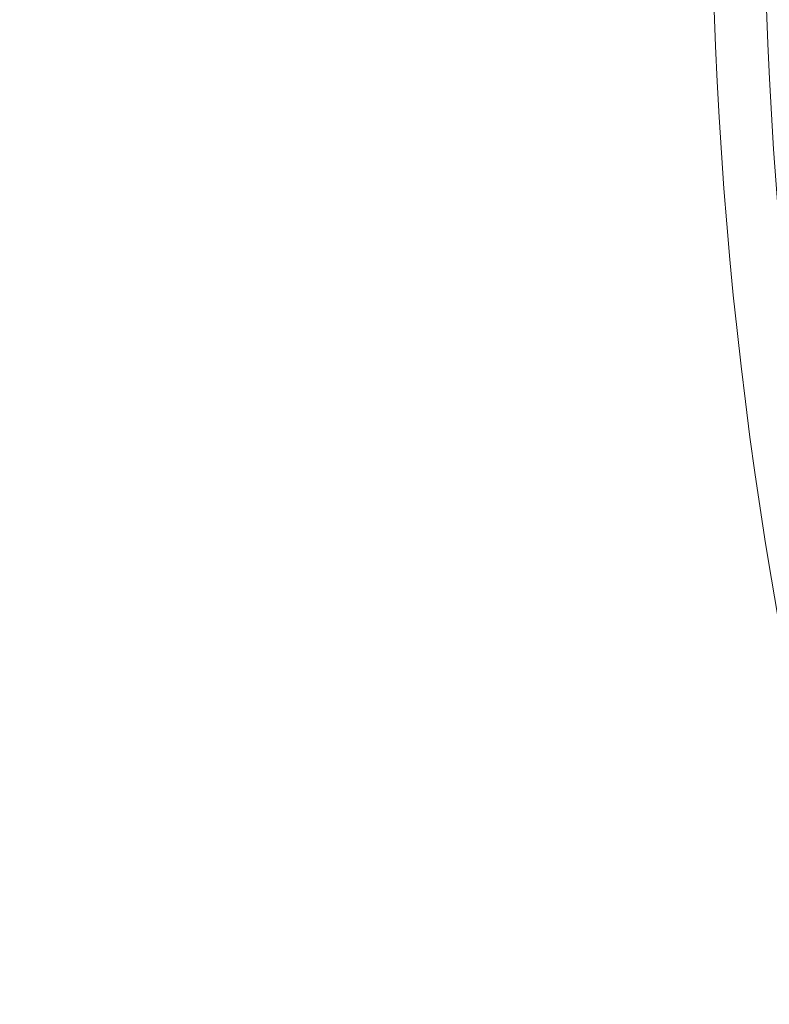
# Model space of a CAD drawing. Header units: inches. Extents: x 0 to 77643, y -44170 to 0.
# Tile 459 of 546: x 76275.85 to 76278.71, y -39524.99 to -39521.23. Entities that reach past the tile are written whole.
import ezdxf

# ---------------------------------------------------------------- set-up
doc = ezdxf.new("R2010")
doc.units = ezdxf.units.IN
doc.header["$MEASUREMENT"] = 0
doc.layers.get('0').update_dxf_attribs({"lineweight": 0})
doc.layers.get('Defpoints').update_dxf_attribs({"lineweight": 0})
doc.styles.get("Standard").update_dxf_attribs({"font": 'arial.ttf', "width": 0.75})
doc.dimstyles.get("Standard").update_dxf_attribs({"dimtxt": 0.18, "dimasz": 0.18, "dimexe": 0.18, "dimexo": 0.0625, "dimgap": 0.09, "dimtad": 0, "dimtih": 1, "dimtoh": 1, "dimdec": 4, "dimzin": 0, "dimdsep": 46, "dimtxsty": 'Standard', "dimcen": 0.09, "dimadec": 0, "dimazin": 0, "dimtfac": 1, "dimtdec": 4, "dimtofl": 0, "dimtmove": 0, "dimatfit": 3, "dimfxl": 1, "dimtolj": 1, "dimtzin": 0, "dimarcsym": 0})

# ---------------------------------------------------------------- blocks, each defined once
blk = doc.blocks.new('*D1798')
at = {"color": 0, "linetype": 'Continuous', "lineweight": -2}
for p, q in [((76255.676, -39499.3347), (76255.676, -39778.2568)), ((76392.3455, -39761.3342), (76392.3455, -39778.2568)), ((76362.3455, -39778.0768), (76285.676, -39778.0768))]:
    blk.add_line(p, q, dxfattribs=at)
at = {"color": 0}
for points in [[(76285.676, -39773.0768), (76285.676, -39783.0768), (76255.676, -39778.0768)], [(76362.3455, -39783.0768), (76362.3455, -39773.0768), (76392.3455, -39778.0768)]]:
    blk.add_solid(points, dxfattribs=at)
at = {"layer": 'Defpoints', "color": 0}
for p in [(76255.676, -39499.2722), (76392.3455, -39761.2717), (76255.676, -39778.0768)]:
    blk.add_point(p, dxfattribs=at)
at = {"linetype": 'Continuous', "lineweight": 20, "ltscale": 12, "insert": (76325.7482, -39757.5668), "char_height": 30, "attachment_point": 5}
blk.add_mtext('\\A1;C', dxfattribs=at)
blk = doc.blocks.new('A$C440D5DCA')
at = {"color": 7, "linetype": 'Continuous'}
for radius in [165, 162.999]:
    blk.add_arc((422.166, 2527.896), radius, 138.01915, 198.67746, dxfattribs=at)

msp = doc.modelspace()

# ---------------------------------------------------------------- block references
at = {"xscale": 0.1, "yscale": 0.1, "zscale": 0.1}
msp.add_blockref('A$C440D5DCA', (76252.77599, -39773.42178), dxfattribs=at)

# ---------------------------------------------------------------- dimensions: what is measured, and where the dimension line sits
at = {"color": 6, "linetype": 'Continuous', "lineweight": 20}
dim = msp.add_linear_dim(base=(76255.676, -39778.07682), p1=(76392.34554, -39761.27166), p2=(76255.676, -39499.27223), text='C', dimstyle='Standard', override={"dimtxt": 30, "dimasz": 30, "dimgap": 5, "dimtad": 1, "dimtih": 0, "dimtoh": 0, "dimclrt": 256}, dxfattribs=at)
dim.commit()
dim.dimension.update_dxf_attribs({"geometry": '*D1798', "text_midpoint": (76325.74818, -39778.07682), "dimtype": 160})

# ---------------------------------------------------------------- leaders
at = {"ltscale": 25.4}
msp.add_leader([(76273.48727, -39518.03142), (76318.77493, -39518.03142)], dimstyle='Standard', override={"dimscale": 100, "dimasz": 0.5}, dxfattribs=at)

doc.saveas('drawing.dxf')
